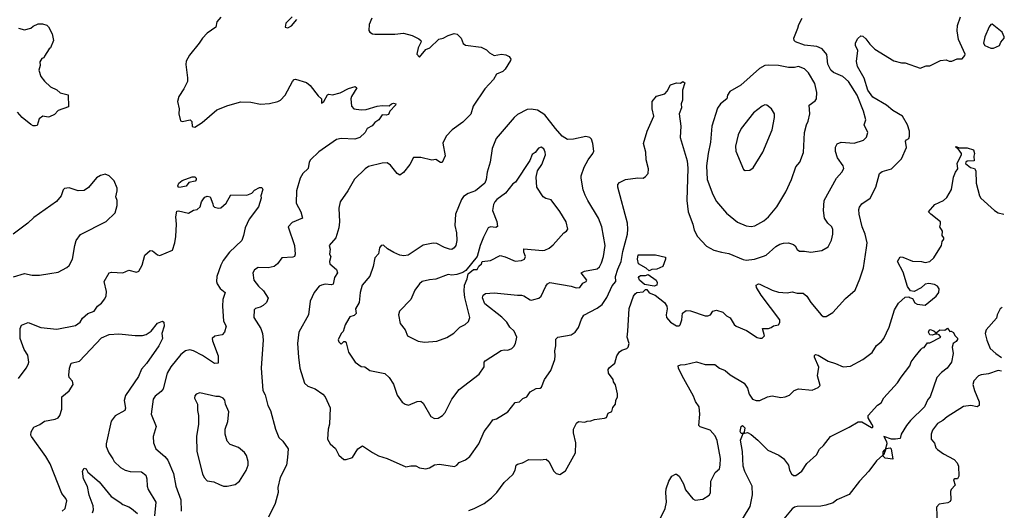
# Model space of a CAD drawing. Extents: x 1954678 to 2060275, y 904822 to 1016299.
# Tile 396 of 467: x 2051245 to 2059173, y 953651 to 957603. Entities that reach past the tile are written whole.
import ezdxf

# ---------------------------------------------------------------- set-up
doc = ezdxf.new("R2010")
doc.units = 0

msp = doc.modelspace()

# ---------------------------------------------------------------- linework, layer by layer
at = {"layer": '0CON20XD'}
for points in [[(2052865.8, 957624.2), (2052833.3, 957585), (2052825, 957542.5), (2052755, 957493.3), (2052716.2, 957455), (2052691.2, 957415), (2052611.7, 957318.3), (2052585, 957270), (2052582, 957242), (2052597.1, 957135), (2052595.8, 957105), (2052568, 957045), (2052525.8, 956985), (2052515.8, 956945), (2052528.2, 956885), (2052525.8, 956845), (2052539.2, 956789.2), (2052555, 956781.9), (2052617.5, 956795), (2052631.7, 956781.7), (2052635, 956742.5), (2052655, 956736.2), (2052715, 956774.2), (2052832.2, 956877.8), (2052920.8, 956910.8)], [(2053440, 957625), (2053387.5, 957575), (2053383, 957543), (2053405, 957537.5), (2053435, 957553.3), (2053476.7, 957605)], [(2054081.2, 957615), (2054060, 957565), (2054057, 957517), (2054063.6, 957503.6), (2054085, 957490), (2054105, 957486.2), (2054265, 957485.8), (2054335, 957494.2), (2054405, 957475.8), (2054459.1, 957449.1), (2054475.8, 957435.8), (2054478.8, 957425), (2054453.3, 957375), (2054443.3, 957325), (2054465, 957300), (2054515, 957363.3), (2054547.5, 957375), (2054620, 957445), (2054655.8, 957454.2), (2054695, 957476.2), (2054745, 957492.5), (2054767.5, 957485), (2054800, 957455), (2054815, 957410), (2054835, 957396.7), (2054962.3, 957382.3), (2055005, 957360), (2055027.5, 957335), (2055065, 957313.3), (2055125.6, 957324.4), (2055158.9, 957318.9), (2055186.1, 957306.1), (2055199.2, 957285), (2055198.6, 957275), (2055155, 957204), (2055135, 957184.2), (2055083.3, 957165), (2055060.3, 957119.7), (2054992, 957045), (2054896.2, 956905), (2054878.8, 956841.2), (2054813, 956777), (2054728.8, 956715), (2054680, 956665), (2054652.3, 956607.7), (2054670.4, 956505), (2054647.5, 956452.5), (2054635, 956452.9), (2054595, 956476), (2054565, 956470), (2054475, 956494), (2054415, 956493.3), (2054388, 956435), (2054335, 956371.2), (2054305, 956350), (2054285, 956363.3), (2054231.2, 956431.2), (2054205, 956450), (2054165, 956448), (2054055, 956419.2), (2054027.9, 956402.1), (2053941.7, 956318.3), (2053887.5, 956225), (2053826.7, 956136.7), (2053815.7, 956085), (2053821.1, 955975), (2053815.7, 955925), (2053792, 955845), (2053738, 955785), (2053744, 955755), (2053738.8, 955715), (2053751.2, 955695), (2053738.9, 955655), (2053741.5, 955635), (2053795, 955590), (2053805.6, 955564.4), (2053780.6, 955525), (2053768.5, 955471.5), (2053755, 955467.1), (2053705, 955472.2), (2053674.5, 955465.5), (2053658, 955455), (2053615.7, 955404.3), (2053584, 955335), (2053570, 955225), (2053494.2, 955085), (2053483.1, 954995), (2053489.2, 954885), (2053502, 954795), (2053538, 954675), (2053565, 954650), (2053625, 954629.2), (2053686.8, 954586.8), (2053706, 954565), (2053744, 954475), (2053740.8, 954345), (2053730, 954305), (2053725, 954222.5), (2053744, 954185), (2053787.8, 954147.8), (2053815, 954096.2), (2053855, 954061.2), (2053875, 954061.2), (2053924.1, 954075.9), (2053968.8, 954145), (2054005, 954171.2), (2054085.9, 954115.9), (2054135, 954090), (2054205, 954068.8), (2054355, 954001.2), (2054395, 954009.2), (2054435, 954008), (2054465, 953994), (2054515.7, 953984.3), (2054545, 953992), (2054585, 954016.2), (2054625, 954022), (2054746.8, 954003.2), (2054765, 954013.3), (2054783, 954037), (2054835, 954056.2), (2054870, 954085), (2054941.2, 954185), (2054986, 954285), (2055030, 954345), (2055055, 954380.8), (2055085, 954387.8), (2055175, 954444.2), (2055235, 954519.2), (2055270, 954525), (2055297.7, 954552.3), (2055330, 954565), (2055355, 954606), (2055405, 954632.5), (2055435, 954633.3), (2055446.2, 954643.8), (2055472, 954705), (2055522.5, 954777.5), (2055554.2, 954865), (2055558.1, 954895), (2055553.3, 954935), (2055562.5, 954975), (2055561.7, 955028.3), (2055577.5, 955045), (2055685, 955064.2), (2055716.7, 955085), (2055745, 955122.5), (2055768.8, 955191.2), (2055788.3, 955221.7), (2055895, 955278.6), (2055935, 955309.2), (2055973.3, 955365), (2056015, 955460), (2056044.4, 955495), (2056042.3, 955535), (2056062.2, 955592.2), (2056087.9, 955655), (2056100.5, 955735), (2056140.5, 955875), (2056143.1, 955915), (2056138.5, 955965), (2056061.9, 956255), (2056061.9, 956275), (2056075, 956290.8), (2056124.3, 956315.7), (2056221.7, 956328.3), (2056265, 956325.8), (2056285, 956339.2), (2056305.5, 956364.5), (2056308.3, 956401.7), (2056290, 956475), (2056286.9, 956535), (2056267.1, 956605), (2056298.6, 956705), (2056352.5, 956825), (2056338.8, 956885), (2056336.7, 956945), (2056373.9, 956986.1), (2056440, 957005), (2056458.3, 957028.3), (2056485, 957077.5), (2056535, 957093.3), (2056565, 957092.5), (2056585, 957103.8), (2056600, 957095), (2056583.3, 957035), (2056582, 956955), (2056572, 956925), (2056573.6, 956893.6), (2056555.7, 956845), (2056569.2, 956745), (2056564, 956655), (2056620.4, 956465), (2056624, 956406), (2056617.5, 956145), (2056626.7, 956055), (2056665.8, 955955), (2056675, 955907.5), (2056704, 955855), (2056775, 955777.5), (2056835, 955747.5), (2056895, 955728.8), (2056955, 955720), (2057069.5, 955670.5), (2057095, 955666.5), (2057162.5, 955675), (2057235, 955697.5), (2057255, 955706), (2057335, 955776.9), (2057365, 955794.3), (2057395, 955802.9), (2057435, 955804.3), (2057475, 955791.4), (2057490.3, 955780.3), (2057505, 955751.2), (2057525, 955738), (2057565, 955738.6), (2057615, 955728.8), (2057705, 955742.5), (2057755, 955773.3), (2057782.3, 955827.7), (2057793.8, 955875), (2057793.6, 955913.6), (2057783.3, 955935), (2057751.2, 955965), (2057726, 956005), (2057717.1, 956065), (2057724.1, 956145.9), (2057823, 956327), (2057866.2, 956375), (2057880, 956405), (2057876.2, 956425), (2057829.1, 956489.1), (2057815, 956540), (2057814.3, 956575.7), (2057828.3, 956601.7), (2057860, 956615), (2057965, 956609.4), (2058038.3, 956631.7), (2058065, 956656.7), (2058075.6, 956694.4), (2058044.3, 956755), (2058057.1, 956795), (2058039.1, 956865), (2057987.5, 956995), (2057919.4, 957105), (2057874.1, 957144.1), (2057796.8, 957176.8), (2057775.3, 957195), (2057753.1, 957245), (2057743.5, 957323.5), (2057707.8, 957367.8), (2057665, 957385.6), (2057565, 957398.1), (2057492.5, 957425), (2057481.2, 957435), (2057478.8, 957455), (2057512, 957535), (2057518, 957565), (2057545, 957613.8)], [(2054860.5, 953649.5), (2054906, 953664), (2054985, 953706.2), (2055045, 953751.2), (2055086.8, 953793.2), (2055145.8, 953874.2), (2055215, 953940), (2055236, 953975), (2055243.3, 954015), (2055255, 954023.3), (2055295, 954034), (2055345, 954058.8), (2055435, 954056), (2055485, 954063.8), (2055505, 954043.8), (2055545.9, 953965.9), (2055565, 953946.7), (2055595, 953940), (2055640.5, 953969.5), (2055722, 954115), (2055724, 954195), (2055705.8, 954275), (2055705.8, 954305), (2055727.7, 954352.3), (2055745, 954365.8), (2055795, 954360), (2055815, 954370), (2055845, 954371.2), (2055875, 954383.3), (2055955, 954392.5), (2055970.7, 954399.3), (2055985, 954432.5), (2056013, 954447), (2056022.3, 954477.7), (2056042.5, 954505), (2056046.2, 954535), (2056058.8, 954565), (2056059.3, 954589.3), (2056042.5, 954662.5), (2056027.5, 954685), (2056023.3, 954705), (2055986.2, 954755), (2055983.8, 954785), (2055991.7, 954798.3), (2056036.2, 954835), (2056054.2, 954895), (2056075, 954926.2), (2056095, 954942), (2056135, 954953.3), (2056145.7, 954964.3), (2056152.5, 954995), (2056135.7, 955045), (2056142.9, 955095), (2056153.8, 955276.2), (2056187.8, 955375), (2056200, 955395), (2056214.2, 955405), (2056265, 955410.6), (2056285, 955430), (2056295, 955429.7), (2056315, 955401.3), (2056362.9, 955385), (2056436.7, 955325), (2056456, 955295), (2056460, 955275), (2056450, 955225), (2056454.4, 955204.4), (2056485, 955166), (2056535, 955136), (2056555, 955136.7), (2056564.1, 955145.9), (2056577.1, 955185), (2056582.3, 955237.7), (2056610.8, 955259.2), (2056646.6, 955256.6), (2056765, 955216.7), (2056785, 955216.7), (2056807.5, 955225), (2056827.5, 955255), (2056855, 955262.5), (2056906.9, 955246.9), (2056937.5, 955217.5), (2056965, 955201.2), (2056998.3, 955148.3), (2057015, 955134), (2057098.3, 955098.3), (2057183.9, 955043.9), (2057205, 955036.7), (2057225, 955037.5), (2057243.3, 955055), (2057227.5, 955115), (2057275, 955115.7), (2057295, 955124), (2057315, 955135.6), (2057354.3, 955145.7), (2057365, 955162.5), (2057366.5, 955185), (2057214.3, 955385), (2057178, 955445), (2057176.7, 955465), (2057195, 955474.2), (2057205, 955472.5), (2057304, 955424), (2057355, 955408.2), (2057425, 955403.8), (2057465, 955410.6), (2057505, 955401.1), (2057555, 955400.8), (2057584.6, 955374.6), (2057615, 955324.4), (2057698, 955225), (2057715, 955212), (2057738.8, 955211.2), (2057793.8, 955245), (2057895, 955356.2), (2057971.2, 955425), (2058011.2, 955515), (2058039.2, 955605), (2058064.6, 955765.4), (2058068.4, 955805), (2058053.6, 955875), (2058030, 955935), (2058003.7, 956036.3), (2058000.9, 956075), (2058007, 956093), (2058025, 956120.6), (2058092.5, 956165), (2058138.6, 956255), (2058168.8, 956365), (2058190.8, 956379.2), (2058265, 956402), (2058345, 956482.5), (2058386, 956574), (2058378.5, 956625), (2058384.6, 956635.4), (2058405, 956646), (2058411.1, 956665), (2058410, 956705), (2058394.5, 956755), (2058354.3, 956825), (2058275, 956870.6), (2058225, 956913.1), (2058115, 956977.9), (2058074.6, 957035), (2058045, 957132), (2057992.5, 957225), (2057982.5, 957265), (2057993.5, 957355), (2057975.7, 957395), (2057974.3, 957415.7), (2057995, 957452.5), (2058017, 957473), (2058035, 957470), (2058059.5, 957449.5), (2058090, 957405), (2058130, 957365), (2058285, 957271.4), (2058345, 957255.7), (2058375, 957254.3), (2058495, 957212), (2058545, 957230.8), (2058575, 957230), (2058660, 957275), (2058705, 957280), (2058728.8, 957268.8), (2058751.7, 957268.3), (2058795, 957286.7), (2058835, 957287.5), (2058856.7, 957315), (2058857.5, 957325), (2058804.3, 957444.3), (2058793.6, 957513.6), (2058795.5, 957555), (2058821.5, 957625)], [(2051235, 957533.3), (2051285, 957520), (2051335, 957533.8), (2051355, 957551.2), (2051395, 957568.8), (2051429.3, 957569.3), (2051465, 957557.5), (2051476.4, 957546.4), (2051507.7, 957487.7), (2051517.5, 957435), (2051492.5, 957375), (2051482, 957368), (2051445, 957310), (2051440, 957295), (2051425, 957290), (2051407, 957263), (2051410, 957235), (2051398.8, 957195), (2051416.7, 957145), (2051445, 957107.5), (2051492.7, 957062.7), (2051545, 957036.7), (2051572.3, 957012.3), (2051636.4, 956996.4), (2051639.3, 956900.7), (2051555, 956870), (2051525, 956840), (2051485, 956820), (2051475, 956816.7), (2051432.5, 956825), (2051402.5, 956805), (2051385, 956750), (2051373, 956747), (2051355, 956746.7), (2051335, 956758.8), (2051265.7, 956815.7), (2051227, 956857)], [(2059065, 957373.3), (2059085, 957373.8), (2059133.3, 957395), (2059145, 957422.5), (2059172.5, 957455), (2059173.3, 957465), (2059155, 957502.5), (2059074.3, 957565.7), (2059065, 957564), (2059050.8, 957545), (2059015.6, 957465), (2059006, 957415), (2059017.5, 957395), (2059065, 957373.3)], [(2057135, 955935.6), (2057165, 955943.1), (2057238.3, 955981.7), (2057275, 956014.2), (2057341.9, 956095), (2057413.1, 956215), (2057459.2, 956315), (2057495, 956416.7), (2057526, 956455), (2057557, 956533), (2057564.4, 956695), (2057579.4, 956755), (2057594.5, 956785.5), (2057606.9, 956845), (2057602.5, 956915), (2057650.3, 956949.7), (2057661.2, 956965), (2057663.3, 957015), (2057648.8, 957088.8), (2057595.4, 957175.4), (2057565, 957206), (2057516, 957226), (2057485, 957217.6), (2057436.6, 957216.6), (2057355, 957234.1), (2057277.4, 957237.4), (2057245, 957233.1), (2057201.7, 957208.3), (2057050.6, 957075), (2056964.2, 957025), (2056944.4, 956995.6), (2056938.1, 956965), (2056889.2, 956925), (2056865, 956891.2), (2056818.5, 956745), (2056807.7, 956615), (2056787.9, 956525), (2056775.5, 956425), (2056781.9, 956315), (2056825.6, 956195), (2056855, 956139.2), (2056937.1, 956045), (2057025, 955973.1), (2057095, 955941.9), (2057135, 955935.6)], [(2052920.8, 956910.8), (2053025, 956941.8), (2053107.7, 956937.7), (2053185, 956921.2), (2053256.4, 956926.4), (2053325, 956942.5), (2053346.2, 956955), (2053382, 956995), (2053441.2, 957105), (2053455, 957121.2), (2053465, 957124), (2053555, 957096), (2053585, 957073.3), (2053648.3, 956988.3), (2053676.1, 956966.1), (2053675, 956930), (2053695, 956942.5), (2053725, 956997.5), (2053735, 957002.5), (2053765, 956997.5), (2053825, 957013.8), (2053892.7, 957047.3), (2053945.8, 957065.8), (2053960, 957055), (2053918, 956985), (2053912, 956965), (2053915.9, 956905.9), (2053936.7, 956885), (2053995, 956875.6), (2054035, 956878.2), (2054125, 956906.7), (2054165, 956912.5), (2054221.2, 956908.8), (2054238.8, 956925), (2054255, 956930.8), (2054273.3, 956925), (2054271.2, 956915), (2054226.7, 956865), (2054215, 956840), (2054195, 956832.5), (2054165, 956837.5), (2054138, 956795), (2054105, 956773.3), (2054083, 956747), (2054044.5, 956725.5), (2054026.2, 956695), (2053985, 956654.3), (2053945, 956640), (2053835, 956646.7), (2053795, 956638.5), (2053655, 956537.1), (2053587.1, 956475), (2053577.1, 956455), (2053567.1, 956405), (2053525.7, 956365), (2053503, 956327), (2053474.6, 956225.4), (2053472.2, 956125), (2053509.4, 956055), (2053522, 956005), (2053440.3, 955969.7), (2053408, 955935), (2053457.8, 955785), (2053462.9, 955715), (2053458, 955695), (2053445, 955689.4), (2053355, 955683.8), (2053320, 955635), (2053295, 955616), (2053245, 955604.2), (2053165, 955606), (2053135, 955588.8), (2053122, 955565), (2053130.8, 955505), (2053169.2, 955455), (2053209.6, 955419.6), (2053245, 955360), (2053234, 955326), (2053205, 955301.2), (2053183, 955287), (2053144.1, 955275.9), (2053133.9, 955266.1), (2053130, 955205), (2053188, 955115), (2053200.6, 955075), (2053205.6, 955025), (2053188.8, 954795), (2053204.2, 954615), (2053221.9, 954581.9), (2053244.3, 954495), (2053265.4, 954455.4), (2053305.5, 954305.5), (2053331.7, 954238.3), (2053365, 954206.7), (2053405.9, 954145.9), (2053402.5, 954075), (2053393.3, 954015), (2053342.1, 953915), (2053324.5, 953835), (2053326.5, 953795), (2053303.1, 953705), (2053250, 953595)], [(2057087, 956387), (2057125, 956391.2), (2057150.5, 956409.5), (2057228, 956535), (2057303.8, 956715), (2057323.3, 956815), (2057323.3, 956845), (2057300, 956885), (2057260, 956915), (2057245, 956916.2), (2057225, 956906.7), (2057155, 956853.3), (2057053.8, 956725), (2057030, 956675), (2057010, 956585), (2057012.7, 956542.7), (2057072.5, 956395), (2057087, 956387)], [(2054585, 954390), (2054615, 954392), (2054650, 954415), (2054670.7, 954439.3), (2054724.5, 954545.5), (2054785, 954623.8), (2054945, 954746.7), (2054985, 954807.5), (2054986.2, 954845), (2054993.8, 954855), (2055123.2, 954936.8), (2055145, 954942.5), (2055175, 954940.8), (2055207, 954953), (2055225, 954970), (2055237.1, 954995), (2055247.1, 955045), (2055227.1, 955095), (2055192.9, 955125), (2055166.9, 955165), (2055127.8, 955207.8), (2054991.9, 955315), (2054973.2, 955363.2), (2054976.2, 955385), (2054995, 955397.1), (2055065, 955401.4), (2055255, 955382.5), (2055285.9, 955384.1), (2055305, 955378.6), (2055355, 955347.5), (2055365.8, 955344.2), (2055385, 955350), (2055425, 955360), (2055443.8, 955375), (2055482.2, 955455), (2055495.5, 955474.5), (2055515, 955485.6), (2055685, 955457.1), (2055725, 955442.5), (2055755.7, 955444.3), (2055780.3, 955479.7), (2055805.6, 955494.4), (2055812, 955505), (2055765.8, 955565), (2055792.8, 955577.2), (2055895.7, 955595), (2055915, 955612.5), (2055931.1, 955645), (2055947.1, 955695), (2055959.6, 955785), (2055931.8, 955935), (2055906.7, 956005), (2055819.2, 956145), (2055798.5, 956188.5), (2055782.7, 956232.7), (2055765.7, 956325), (2055765.7, 956345), (2055790, 956415), (2055823.6, 956473.6), (2055860.8, 956525), (2055867.1, 956545), (2055860.6, 956605), (2055849.1, 956639.1), (2055836.7, 956655), (2055802.7, 956662.7), (2055705, 956640), (2055655, 956638.6), (2055614.3, 956665), (2055558.6, 956725), (2055475, 956835.8), (2055413.4, 956873.4), (2055365, 956881.9), (2055331.1, 956878.9), (2055255, 956839.2), (2055226, 956815), (2055082.5, 956645), (2055048.9, 956565), (2055034.4, 956455), (2055008.5, 956375), (2055002.3, 956315), (2054990.5, 956285), (2054914.3, 956225), (2054857.6, 956202.4), (2054820.2, 956179.8), (2054801.9, 956155), (2054754.3, 956035), (2054749.4, 955945), (2054762.9, 955887.1), (2054764.3, 955825), (2054756.7, 955785), (2054745, 955764.2), (2054725, 955752.9), (2054705, 955754.2), (2054665, 955767.5), (2054605, 955798.9), (2054575, 955802.5), (2054493.2, 955786.8), (2054372.8, 955707.2), (2054338.6, 955701.4), (2054305, 955706.5), (2054257.9, 955727.9), (2054208.1, 955758.1), (2054175, 955786.7), (2054155, 955782.5), (2054143.8, 955765), (2054135, 955717.5), (2054105.7, 955684.3), (2054091.9, 955615), (2054065, 955536), (2054002.2, 955465), (2053985.7, 955405), (2053980, 955325), (2053950.5, 955275), (2053954, 955235), (2053939.7, 955220.3), (2053905, 955210), (2053895, 955196.2), (2053866, 955145), (2053848.9, 955091.1), (2053833.8, 955075), (2053808.8, 955025), (2053815, 955007.5), (2053835, 954990), (2053855, 955010), (2053865, 955010), (2053875, 955000), (2053893.3, 954925), (2053946.7, 954845), (2053995, 954810), (2054025, 954806.2), (2054065, 954777.5), (2054185, 954752.5), (2054219.4, 954719.4), (2054255, 954666.2), (2054285, 954577.5), (2054325, 954522.5), (2054350, 954505), (2054375, 954497.5), (2054445, 954526.7), (2054475, 954530), (2054494.1, 954514.1), (2054555, 954406.2), (2054585, 954390)], [(2056381.1, 953538.9), (2056442.5, 953665), (2056452.5, 953715), (2056446.7, 953795), (2056450, 953825), (2056472.5, 953885), (2056496.7, 953925), (2056525, 953941.2), (2056535, 953941.2), (2056555, 953926), (2056590, 953865), (2056605.8, 953815), (2056665, 953742.5), (2056685, 953732.5), (2056745, 953740), (2056797.1, 953772.9), (2056807.7, 953792.3), (2056809.4, 953885), (2056845.5, 953954.5), (2056879.2, 953985), (2056886.7, 954015), (2056886.9, 954066.9), (2056862, 954212), (2056845, 954251.2), (2056806.2, 954295), (2056725, 954324.3), (2056713.8, 954335), (2056720.9, 954425), (2056715.5, 954485), (2056687.6, 954527.6), (2056671, 954571), (2056580, 954735), (2056550, 954795), (2056548.1, 954815), (2056565, 954823.8), (2056604.4, 954824.4), (2056695, 954846.9), (2056765, 954826.5), (2056842.5, 954825), (2056878.8, 954795), (2056925, 954778.1), (2056965, 954742.2), (2057078, 954675), (2057104.5, 954634.5), (2057118.5, 954585), (2057145, 954547.1), (2057175, 954534), (2057206.2, 954536.2), (2057267.5, 954565), (2057303.9, 954573.9), (2057375, 954560), (2057410, 954565), (2057445, 954577.5), (2057482.5, 954615), (2057515, 954628.8), (2057625, 954618.8), (2057675, 954638.8), (2057690, 954655), (2057668, 954735), (2057679.2, 954805), (2057644.3, 954885), (2057645, 954897.5), (2057654.1, 954905.9), (2057675, 954900), (2057755, 954853.1), (2057815, 954834.4), (2057875, 954805.6), (2057935, 954812.7), (2058034.6, 954865.4), (2058109.1, 954920.9), (2058145, 954978.8), (2058181.7, 955008.3), (2058203.1, 955035), (2058246.7, 955125), (2058290, 955265), (2058321.2, 955318.8), (2058375, 955367.5), (2058405, 955370), (2058410, 955365), (2058435, 955356.7), (2058453.2, 955323.2), (2058470.6, 955310.6), (2058535, 955304.4), (2058624, 955375), (2058645.6, 955405), (2058650, 955435), (2058635, 955456.2), (2058610.5, 955470.5), (2058565, 955478.8), (2058535, 955472), (2058505, 955444), (2058447.7, 955412.3), (2058417.7, 955417.7), (2058395, 955452.5), (2058360.3, 955570.3), (2058312.5, 955655), (2058335, 955692.5), (2058355, 955690), (2058435, 955658.8), (2058505.7, 955655.7), (2058535, 955648), (2058575, 955653.8), (2058606.7, 955685), (2058667, 955783), (2058672.5, 955815), (2058687.5, 955835), (2058687.5, 955845), (2058672.5, 955865), (2058675, 955900), (2058654.1, 955934.1), (2058660.8, 955955), (2058659.2, 955975), (2058581.2, 956035), (2058563.9, 956056.1), (2058615, 956113.3), (2058685, 956146.2), (2058710.8, 956169.2), (2058748.6, 956235), (2058764.4, 956335), (2058779.2, 956375), (2058798.3, 956401.7), (2058793.2, 956446.8), (2058827.5, 956515), (2058827.5, 956525), (2058801.2, 956561.2), (2058780, 956575), (2058785, 956580), (2058810.5, 956570.5), (2058875, 956570.4), (2058926, 956555), (2058934.2, 956525.8), (2058927, 956503), (2058930, 956465), (2058875, 956463.3), (2058863.6, 956456.4), (2058860, 956445), (2058901.7, 956411.7), (2058933, 956403), (2058943.3, 956385), (2058946.9, 956285), (2058974.4, 956185), (2058985, 956166.2), (2059095, 956066.2), (2059125, 956048), (2059170.6, 956037.1)], [(2054505, 955004.3), (2054605.5, 955014.5), (2054685, 955043.1), (2054741.7, 955078.3), (2054788.8, 955125), (2054832.6, 955147.4), (2054857.9, 955172.1), (2054868.6, 955205), (2054830, 955365), (2054824.6, 955415), (2054828.1, 955465), (2054848.8, 955515), (2054856.7, 955555), (2054898.3, 955591.7), (2054929.5, 955590.5), (2054941.7, 955618.3), (2054962.5, 955635), (2054970, 955655), (2055037, 955663), (2055115, 955702.5), (2055155, 955693.1), (2055235, 955656.9), (2055285, 955662), (2055308.8, 955675), (2055318.8, 955695), (2055305, 955730), (2055305, 955757.5), (2055455, 955742.9), (2055475, 955746), (2055507.8, 955762.2), (2055541.2, 955788.8), (2055626.7, 955885), (2055648.3, 955898.3), (2055660, 955915), (2055645, 955973.3), (2055595, 956058), (2055525, 956152.5), (2055482.7, 956162.7), (2055460, 956175), (2055409.2, 956255), (2055404.2, 956335), (2055414, 956385), (2055450, 956435), (2055477.8, 956515), (2055476.7, 956535), (2055465, 956561.2), (2055445, 956576), (2055423.2, 956566.8), (2055395.9, 956534.1), (2055372.7, 956517.3), (2055352.3, 956467.7), (2055236.7, 956295), (2055215, 956280), (2055156, 956205), (2055088, 956155), (2055070, 956135), (2055060.8, 956115), (2055052.9, 956065), (2055088.2, 955978.2), (2055093.8, 955936.2), (2055080.5, 955929.5), (2055036.8, 955933.2), (2055018.8, 955925), (2054978.9, 955851.1), (2054952.5, 955785), (2054930, 955695), (2054837.7, 955582.3), (2054813.9, 955566.1), (2054765, 955550), (2054725, 955544), (2054695, 955551.2), (2054595, 955512.5), (2054545, 955508), (2054487.3, 955492.7), (2054463.8, 955475), (2054428, 955425), (2054395, 955348.8), (2054303.3, 955255), (2054296.2, 955225), (2054310, 955155), (2054348, 955105), (2054367.1, 955057.1), (2054455, 955012), (2054505, 955004.3)], [(2051195, 955531.2), (2051285, 955557.5), (2051345, 955546.2), (2051405, 955544), (2051488.3, 955558.3), (2051555, 955568.8), (2051625, 955606.2), (2051645, 955623.3), (2051671.2, 955675), (2051689.2, 955785), (2051701.4, 955825), (2051735, 955871.9), (2051942.1, 955977.9), (2052015, 956048), (2052030.8, 956105), (2052030, 956145), (2052019.2, 956175), (2052031.2, 956225), (2052029.5, 956245), (2052005.8, 956305.8), (2051965.5, 956345.5), (2051935, 956357.5), (2051895, 956348.1), (2051865, 956330), (2051799.1, 956250.9), (2051765, 956227.5), (2051715, 956224.4), (2051645, 956249.2), (2051605, 956243.8), (2051595, 956232.5), (2051579.2, 956185), (2051540.9, 956139.1), (2051359.3, 956010.7), (2051312, 955965), (2051192.5, 955875)], [(2052525, 956250), (2052517.5, 956265), (2052526.7, 956285), (2052555, 956306.2), (2052635, 956335.8), (2052655.8, 956335.8), (2052667.5, 956325), (2052667, 956313), (2052657, 956303), (2052608.3, 956291.7), (2052585, 956262.5), (2052545, 956252.5), (2052525, 956250)], [(2051235, 954712), (2051298, 954795), (2051313.8, 954825), (2051318.8, 954845), (2051310.5, 954900.5), (2051282, 954945), (2051250, 955035), (2051249.2, 955115), (2051259.2, 955140.8), (2051315, 955163.3), (2051415, 955122), (2051545, 955110.6), (2051695, 955140), (2051732.7, 955167.3), (2051751.7, 955198.3), (2051795, 955235.7), (2051845.6, 955254.4), (2051872.9, 955295), (2051905, 955319.2), (2051930.8, 955355), (2051941.2, 955378.8), (2051944.1, 955414.1), (2051926, 955495), (2051967, 955563), (2051985, 955569.4), (2052075, 955563.1), (2052125, 955586.2), (2052185, 955570), (2052203.9, 955576.1), (2052231.4, 955625), (2052253.8, 955705), (2052295, 955742.5), (2052315, 955741.2), (2052355, 955710), (2052375, 955704), (2052475, 955747.5), (2052495.6, 955804.4), (2052503.6, 955856.4), (2052506.9, 955955), (2052502.2, 956015), (2052510, 956060), (2052525, 956062.9), (2052605, 956043.4), (2052645, 956068.5), (2052675, 956073.6), (2052698.1, 956095), (2052709.2, 956135), (2052725, 956160), (2052735, 956173.3), (2052755, 956182.5), (2052780, 956175), (2052799.3, 956119.3), (2052803, 956103), (2052813, 956093), (2052845, 956083.8), (2052865, 956086.7), (2052906.7, 956125), (2052945, 956192.5), (2053075, 956190), (2053113.8, 956206.2), (2053135, 956230), (2053175, 956252), (2053195, 956251.2), (2053203.8, 956235), (2053187.5, 956185), (2053190, 956165), (2053167.5, 956095), (2053093.8, 955995), (2053060, 955925), (2053048.8, 955865), (2053034, 955825), (2052935, 955731.1), (2052885, 955662.2), (2052864.4, 955625.6), (2052833.1, 955535), (2052829.1, 955495), (2052836.7, 955475), (2052858.7, 955438.7), (2052899.2, 955405), (2052880.7, 955349.3), (2052879.5, 955295), (2052885.6, 955175.6), (2052909.2, 955135), (2052894, 955085), (2052875, 955064), (2052817.7, 955052.3), (2052796.2, 955035), (2052798, 955015), (2052842.9, 954895), (2052842.5, 954835), (2052815, 954834.3), (2052718.7, 954898.7), (2052645, 954936.2), (2052615, 954944.4), (2052581.2, 954935), (2052544, 954905), (2052462.4, 954807.6), (2052432.5, 954755), (2052401.3, 954628.7), (2052385, 954607.5), (2052335, 954570.8), (2052320.6, 954545), (2052304.5, 954425), (2052344.4, 954325), (2052319.2, 954245), (2052322.5, 954195), (2052342.5, 954145), (2052414.7, 954084.7), (2052439.5, 954055), (2052482.7, 953947.3), (2052502.2, 953845), (2052543.1, 953735), (2052544.3, 953645)], [(2056315, 955581.1), (2056290.9, 955600.9), (2056226.9, 955635), (2056218.9, 955675), (2056225, 955707.5), (2056365, 955710), (2056445, 955690), (2056445.7, 955675), (2056424.5, 955615.5), (2056375, 955592.1), (2056335, 955589.7), (2056315, 955581.1)], [(2056355, 955455.6), (2056275, 955471), (2056235.7, 955505), (2056229.2, 955525), (2056232, 955535), (2056245, 955541.9), (2056285, 955542), (2056305, 955549.4), (2056370, 955505), (2056377, 955487), (2056375, 955463.3), (2056355, 955455.6)], [(2059157.3, 955284.2), (2059155, 955284), (2059141.2, 955275), (2059116.7, 955225), (2059110.7, 955199.3), (2059027.1, 955105), (2059019.5, 955075), (2059032, 955022), (2059060.8, 954955), (2059105, 954913.1), (2059151.1, 954881.3)], [(2051587.5, 953645), (2051612.5, 953665), (2051623.8, 953726.2), (2051618, 953745), (2051584, 953785), (2051490.8, 954025), (2051455.7, 954085), (2051339.5, 954245), (2051334.5, 954255.5), (2051337.4, 954282.6), (2051359.8, 954320.2), (2051408.7, 954341.3), (2051445, 954370), (2051530, 954385), (2051556.2, 954395), (2051570, 954415), (2051584, 954465), (2051584, 954565), (2051645, 954613.8), (2051676.7, 954665), (2051671.4, 954691.4), (2051645, 954720), (2051640.3, 954740.3), (2051647.1, 954795), (2051661.2, 954835), (2051726.8, 954853.2), (2051905, 955040), (2051965, 955067.5), (2052045, 955071.4), (2052175, 955058), (2052235, 955057.8), (2052265, 955066.7), (2052305.3, 955094.7), (2052355, 955158.1), (2052395, 955173.3), (2052406.7, 955165), (2052410, 955135), (2052389.2, 955075), (2052394, 955035), (2052365.5, 954974.5), (2052266.8, 954833.2), (2052225, 954787.5), (2052200.8, 954729.2), (2052096.2, 954575), (2052085.6, 954535), (2052096.4, 954473.6), (2052093.3, 954455), (2052015, 954411.1), (2051982.4, 954367.6), (2051940.5, 954185), (2051942.2, 954165), (2051962.5, 954115), (2051995.7, 954065.7), (2052006.2, 954045), (2052055.8, 953995.8), (2052095, 953973.8), (2052135, 953964.2), (2052225, 953960), (2052260.6, 953935), (2052270, 953905), (2052272.5, 953845), (2052279.4, 953819.4), (2052342.5, 953715), (2052329.6, 953605)], [(2057020, 953505), (2057128, 953682), (2057145.7, 953775.7), (2057142.5, 953845), (2057083.7, 953963.7), (2057069.4, 954005), (2057064.3, 954125), (2057050, 954215), (2057070, 954270), (2057055, 954270), (2057047.5, 954285), (2057053.8, 954325), (2057065, 954333.3), (2057083.8, 954315), (2057079.3, 954280.7), (2057070, 954270), (2057105, 954276.7), (2057135, 954261.5), (2057188.6, 954215), (2057270, 954135), (2057356.7, 954095), (2057395, 954068.8), (2057435.4, 954015.4), (2057443.3, 953975), (2057458.6, 953945), (2057475, 953931.4), (2057495, 953930), (2057542.5, 953965), (2057582.4, 954027.6), (2057661.3, 954098.7), (2057685, 954142), (2057717.4, 954172.6), (2057773.3, 954245), (2057925, 954320), (2057995.8, 954364.2), (2058025, 954362.9), (2058105, 954316.7), (2058112.5, 954317.5), (2058116.2, 954325), (2058107.5, 954345), (2058076, 954395), (2058076.2, 954415), (2058152.3, 954497.7), (2058182.7, 954517.3), (2058203.2, 954556.8), (2058312.8, 954677.2), (2058342.5, 954722.5), (2058412.5, 954815), (2058423.9, 954846.1), (2058455, 954890), (2058505, 954950), (2058515, 954960), (2058528.3, 954961.7), (2058555, 955000), (2058575, 955000), (2058662.5, 955045), (2058650, 955065), (2058635, 955070), (2058615, 955070), (2058595, 955061.2), (2058574.2, 955064.2), (2058563.3, 955085), (2058567, 955103), (2058576.4, 955106.4), (2058606.2, 955096.2), (2058625, 955080), (2058655, 955103.3), (2058695, 955102.5), (2058717, 955117), (2058735, 955090), (2058745, 955092.5), (2058763, 955083), (2058775, 955060), (2058797, 955037), (2058797, 955027), (2058785, 955010), (2058762.5, 954995), (2058753.3, 954965), (2058760.8, 954915), (2058748.8, 954845), (2058713.3, 954795), (2058668.3, 954761.7), (2058629.5, 954720.5), (2058575.8, 954565), (2058557.9, 954542.1), (2058530, 954485), (2058418.1, 954375), (2058385.6, 954335), (2058344.2, 954265), (2058335, 954230), (2058297.5, 954225), (2058265, 954224.3), (2058204.1, 954245.9), (2058225.5, 954205.5), (2058228.1, 954185), (2058213, 954137), (2058205, 954136), (2058195, 954122.5), (2058194, 954096), (2058145, 954049.4), (2058083.2, 953965), (2058008.5, 953885), (2057925, 953777.9), (2057825, 953735.8), (2057795, 953712), (2057737, 953693), (2057695, 953683.3), (2057505, 953682.1), (2057485, 953676.7), (2057465, 953661.6), (2057385, 953565.3)], [(2059149.4, 954772.3), (2059125, 954775.7), (2059045, 954750), (2058987, 954743), (2058965, 954734), (2058928, 954695), (2058918.8, 954665), (2058932.9, 954615), (2058970.8, 954525), (2058971.2, 954495), (2058955, 954484.3), (2058905, 954494.5), (2058845, 954485.7), (2058713.8, 954405), (2058678.8, 954375), (2058635, 954350), (2058595.8, 954295), (2058584.3, 954265), (2058584.2, 954225), (2058610.9, 954190.9), (2058622.9, 954155), (2058635, 954140), (2058684.5, 954104.5), (2058768.8, 954058.8), (2058794.3, 954034.3), (2058804.2, 954005), (2058808, 953925), (2058797.5, 953905), (2058775, 953903.8), (2058763.8, 953895), (2058777, 953853), (2058745, 953817.5), (2058738.8, 953801.2), (2058743.8, 953735), (2058738.3, 953721.7), (2058718.6, 953711.4), (2058649.7, 953700.3), (2058628, 953675), (2058633.6, 953546.4)], [(2052915, 953844.2), (2052981.7, 953858.3), (2053015.5, 953884.5), (2053068.7, 953971.3), (2053084.2, 954015), (2053086, 954045), (2053073, 954093), (2053055, 954116), (2053007.4, 954157.4), (2052940.3, 954180.3), (2052917, 954207), (2052900.8, 954265), (2052900.8, 954305), (2052921.4, 954365), (2052929.2, 954445), (2052902, 954505), (2052897.4, 954537.4), (2052883.8, 954555), (2052855, 954567.1), (2052825, 954568), (2052695, 954596), (2052666.7, 954585), (2052656.1, 954573.9), (2052652, 954555), (2052676.7, 954505), (2052676.7, 954455), (2052686.2, 954415), (2052686.2, 954345), (2052668.8, 954245), (2052672.5, 954125), (2052718, 953945), (2052731.2, 953915), (2052755, 953888.8), (2052808.8, 953878.8), (2052855, 953858), (2052885.9, 953845.9), (2052915, 953844.2)], [(2058275, 954062.5), (2058215, 954071.4), (2058200, 954085), (2058197.5, 954095), (2058206.8, 954103.2), (2058221.7, 954148.3), (2058253.6, 954153.6), (2058263.3, 954145), (2058275, 954062.5)], [(2051830.4, 953629.6), (2051839.4, 953655), (2051837.3, 953687.3), (2051805, 953773.3), (2051791.5, 953841.5), (2051758.9, 953905), (2051750, 953965), (2051765, 953990), (2051781.2, 953985), (2051795, 953957.5), (2051885, 953881.2), (2051983.1, 953763.1), (2052051.2, 953715), (2052075, 953697.5), (2052125, 953680), (2052146, 953666), (2052194.1, 953624.1)]]:
    msp.add_lwpolyline(points, dxfattribs=at)

doc.saveas('drawing.dxf')
